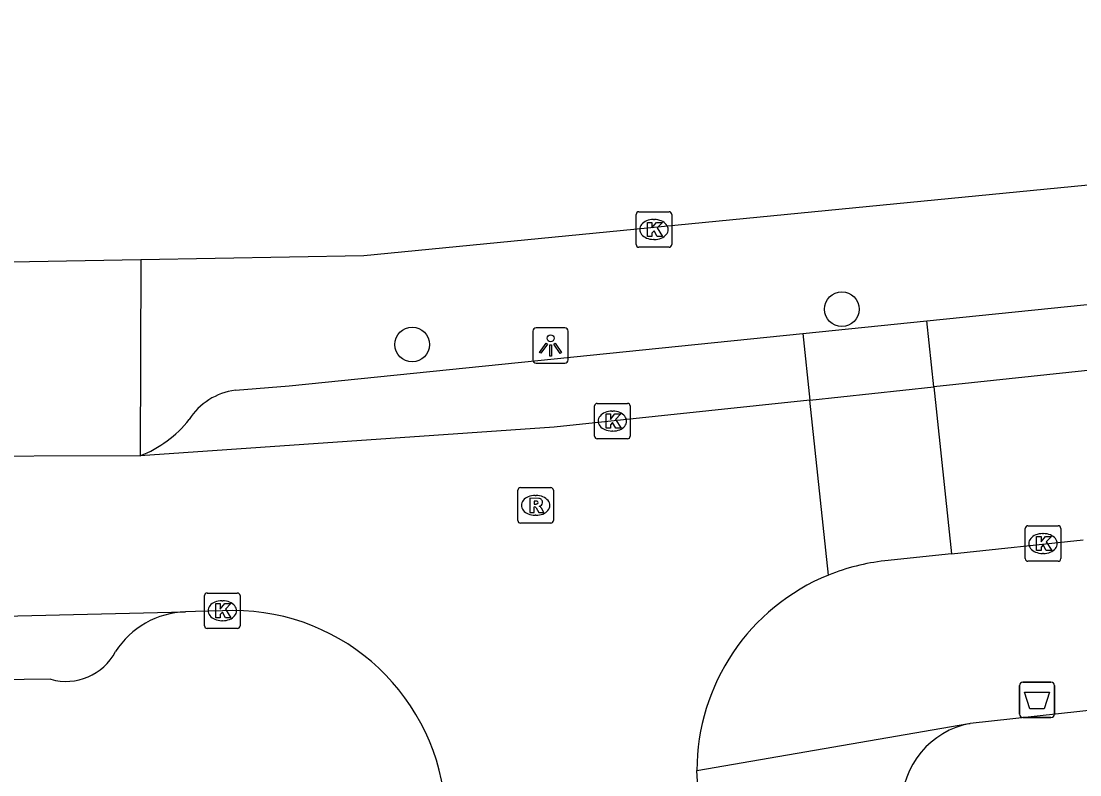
# Model space of a CAD drawing. Extents: x 160026 to 161302, y 384757 to 385701.
# Drawn here: x 161141.18 to 161171.01, y 385228.61 to 385249.85 of the extents above; entities that cross this region are included whole.
import ezdxf

# ---------------------------------------------------------------- set-up
doc = ezdxf.new("R2010")
doc.units = 0
for name, color, linetype in [('IMGEO_Afvalbak', 7, 'Continuous'), ('IMGEO_Boom', 7, 'Continuous'), ('IMGEO_Kolk', 7, 'Continuous'), ('IMGEO_Lichtpunt', 7, 'Continuous'), ('IMGEO_Rijbaan_lokaal_open', 7, 'Continuous'), ('IMGEO_Rioolput', 7, 'Continuous'), ('IMGEO_Voetpad_open', 7, 'Continuous')]:
    doc.layers.add(name, color=color, linetype=linetype)

msp = doc.modelspace()

# ---------------------------------------------------------------- linework, layer by layer
at = {"layer": 'IMGEO_Afvalbak'}
for p, q in [((161169.306, 385230.321), (161169.306, 385231.121)), ((161169.306, 385231.121), (161169.306, 385230.321)), ((161169.406, 385231.221), (161170.196, 385231.221)), ((161170.196, 385231.221), (161169.406, 385231.221)), ((161170.296, 385231.121), (161170.296, 385230.321)), ((161170.296, 385230.321), (161170.296, 385231.121)), ((161170.196, 385230.221), (161169.406, 385230.221)), ((161169.406, 385230.221), (161170.196, 385230.221))]:
    msp.add_line(p, q, dxfattribs=at)
msp.add_lwpolyline([(161169.449, 385230.935), (161170.153, 385230.935), (161170.004, 385230.465), (161169.598, 385230.465), (161169.449, 385230.935)], dxfattribs=at)
for centre, start, end in [((161169.406, 385231.121), 90, 180), ((161169.406, 385231.121), 90, 180), ((161170.196, 385231.121), 0, 90), ((161170.196, 385231.121), 360, 90), ((161169.406, 385230.321), 180, 270), ((161169.406, 385230.321), 180, 270), ((161170.196, 385230.321), 270, 0), ((161170.196, 385230.321), 270, 0)]:
    msp.add_arc(centre, 0.1, start, end, dxfattribs=at)
at = {"layer": 'IMGEO_Boom'}
for centre in [(161164.304, 385241.728), (161152.195, 385240.734)]:
    msp.add_circle(centre, 0.489, dxfattribs=at)
at = {"layer": 'IMGEO_Kolk'}
for p, q in [((161158.506, 385243.549), (161158.506, 385244.401)), ((161158.581, 385244.475), (161159.433, 385244.475)), ((161158.994, 385244.255), (161159.019, 385244.255)), ((161159.507, 385244.401), (161159.507, 385243.549)), ((161159.017, 385243.695), (161158.992, 385243.695)), ((161159.433, 385243.475), (161158.581, 385243.475)), ((161157.336, 385238.15), (161157.336, 385239.002)), ((161157.411, 385239.076), (161158.263, 385239.076)), ((161157.824, 385238.856), (161157.849, 385238.856)), ((161158.337, 385239.002), (161158.337, 385238.15)), ((161157.847, 385238.296), (161157.822, 385238.296)), ((161158.263, 385238.076), (161157.411, 385238.076)), ((161169.471, 385234.7), (161169.471, 385235.552)), ((161169.546, 385235.626), (161170.398, 385235.626)), ((161170.472, 385235.552), (161170.472, 385234.7)), ((161169.959, 385235.406), (161169.984, 385235.406)), ((161169.982, 385234.846), (161169.957, 385234.846)), ((161170.398, 385234.626), (161169.546, 385234.626)), ((161146.343, 385232.806), (161146.343, 385233.658)), ((161146.418, 385233.732), (161147.27, 385233.732)), ((161146.831, 385233.512), (161146.856, 385233.512)), ((161147.344, 385233.658), (161147.344, 385232.806)), ((161146.854, 385232.952), (161146.829, 385232.952)), ((161147.27, 385232.732), (161146.418, 385232.732))]:
    msp.add_line(p, q, dxfattribs=at)
for points in [[(161158.506, 385243.549), (161158.506, 385244.401)], [(161158.581, 385244.475), (161159.433, 385244.475)], [(161159.507, 385244.401), (161159.507, 385243.549)], [(161158.827, 385244.175), (161158.95, 385244.175), (161158.95, 385244.024), (161159.08, 385244.175), (161159.244, 385244.175), (161159.098, 385244.024), (161159.251, 385243.775), (161159.099, 385243.775), (161159.014, 385243.939), (161158.95, 385243.872), (161158.95, 385243.775), (161158.827, 385243.775), (161158.827, 385244.175)], [(161159.433, 385243.475), (161158.581, 385243.475)], [(161157.336, 385238.15), (161157.336, 385239.002)], [(161157.411, 385239.076), (161158.263, 385239.076)], [(161158.337, 385239.002), (161158.337, 385238.15)], [(161157.657, 385238.776), (161157.78, 385238.776), (161157.78, 385238.625), (161157.91, 385238.776), (161158.074, 385238.776), (161157.928, 385238.625), (161158.081, 385238.376), (161157.929, 385238.376), (161157.844, 385238.54), (161157.78, 385238.473), (161157.78, 385238.376), (161157.657, 385238.376), (161157.657, 385238.776)], [(161158.263, 385238.076), (161157.411, 385238.076)], [(161169.471, 385234.7), (161169.471, 385235.552)], [(161169.546, 385235.626), (161170.398, 385235.626)], [(161170.472, 385235.552), (161170.472, 385234.7)], [(161169.792, 385235.326), (161169.915, 385235.326), (161169.915, 385235.175), (161170.045, 385235.326), (161170.209, 385235.326), (161170.063, 385235.175), (161170.216, 385234.926), (161170.064, 385234.926), (161169.979, 385235.09), (161169.915, 385235.023), (161169.915, 385234.926), (161169.792, 385234.926), (161169.792, 385235.326)], [(161170.398, 385234.626), (161169.546, 385234.626)], [(161146.343, 385232.806), (161146.343, 385233.658)], [(161146.418, 385233.732), (161147.27, 385233.732)], [(161147.344, 385233.658), (161147.344, 385232.806)], [(161146.664, 385233.432), (161146.787, 385233.432), (161146.787, 385233.281), (161146.917, 385233.432), (161147.081, 385233.432), (161146.935, 385233.281), (161147.088, 385233.032), (161146.936, 385233.032), (161146.851, 385233.196), (161146.787, 385233.129), (161146.787, 385233.032), (161146.664, 385233.032), (161146.664, 385233.432)], [(161147.27, 385232.732), (161146.418, 385232.732)]]:
    msp.add_lwpolyline(points, dxfattribs=at)
for centre, start, end in [((161158.583, 385244.399), 91.552, 178.448), ((161158.583, 385244.399), 91.552, 178.448), ((161159.431, 385244.399), 1.552, 88.448), ((161159.431, 385244.399), 1.552, 88.448), ((161158.583, 385243.551), 181.552, 268.448), ((161158.583, 385243.551), 181.552, 268.448), ((161159.431, 385243.551), 271.552, 358.448), ((161159.431, 385243.551), 271.552, 358.448), ((161157.413, 385239), 91.552, 178.448), ((161157.413, 385239), 91.552, 178.448), ((161158.261, 385239), 1.552, 88.448), ((161158.261, 385239), 1.552, 88.448), ((161157.413, 385238.152), 181.552, 268.448), ((161157.413, 385238.152), 181.552, 268.448), ((161158.261, 385238.152), 271.552, 358.448), ((161158.261, 385238.152), 271.552, 358.448), ((161169.548, 385235.55), 91.552, 178.448), ((161169.548, 385235.55), 91.552, 178.448), ((161170.396, 385235.55), 1.552, 88.448), ((161170.396, 385235.55), 1.552, 88.448), ((161169.548, 385234.702), 181.552, 268.448), ((161169.548, 385234.702), 181.552, 268.448), ((161170.396, 385234.702), 271.552, 358.448), ((161170.396, 385234.702), 271.552, 358.448), ((161146.42, 385233.656), 91.552, 178.448), ((161146.42, 385233.656), 91.552, 178.448), ((161147.268, 385233.656), 1.552, 88.448), ((161147.268, 385233.656), 1.552, 88.448), ((161146.42, 385232.808), 181.552, 268.448), ((161146.42, 385232.808), 181.552, 268.448), ((161147.268, 385232.808), 271.552, 358.448), ((161147.268, 385232.808), 271.552, 358.448)]:
    msp.add_arc(centre, 0.0765, start, end, dxfattribs=at)
for centre, major_axis, ratio, start_param, end_param in [((161158.993, 385243.975), (-0.387, 0.002), 0.722429, 4.712389, 7.853982), ((161159.018, 385243.975), (-0.39, 0.002), 0.717154, 1.570796, 4.712389), ((161157.823, 385238.576), (-0.387, 0.002), 0.722429, 4.712389, 7.853982), ((161157.848, 385238.576), (-0.39, 0.002), 0.717154, 1.570796, 4.712389), ((161169.958, 385235.126), (-0.387, 0.002), 0.722429, 4.712389, 7.853982), ((161169.983, 385235.126), (-0.39, 0.002), 0.717154, 1.570796, 4.712389), ((161146.83, 385233.232), (-0.387, 0.002), 0.722429, 4.712389, 7.853982), ((161146.855, 385233.232), (-0.39, 0.002), 0.717154, 1.570796, 4.712389)]:
    msp.add_ellipse(centre, major_axis=major_axis, ratio=ratio, start_param=start_param, end_param=end_param, dxfattribs=at)
at = {"layer": 'IMGEO_Lichtpunt'}
for p, q in [((161156.498, 385241.207), (161155.69, 385241.207)), ((161156.498, 385241.207), (161155.69, 385241.207)), ((161155.596, 385241.112), (161155.596, 385240.305)), ((161155.596, 385241.112), (161155.596, 385240.305)), ((161156.592, 385240.305), (161156.592, 385241.112)), ((161156.592, 385240.305), (161156.592, 385241.112)), ((161155.69, 385240.211), (161156.498, 385240.211)), ((161155.69, 385240.211), (161156.498, 385240.211))]:
    msp.add_line(p, q, dxfattribs=at)
for points in [[(161155.97, 385240.776), (161156.009, 385240.748), (161155.821, 385240.486), (161155.783, 385240.513), (161155.97, 385240.776)], [(161156.072, 385240.728), (161156.119, 385240.728), (161156.119, 385240.406), (161156.072, 385240.406), (161156.072, 385240.728)], [(161156.182, 385240.748), (161156.22, 385240.775), (161156.407, 385240.513), (161156.368, 385240.485), (161156.182, 385240.748)]]:
    msp.add_lwpolyline(points, dxfattribs=at)
msp.add_circle((161156.095, 385240.91), 0.0994, dxfattribs=at)
for centre, start, end in [((161155.69, 385241.112), 90, 180), ((161155.69, 385241.112), 90, 180), ((161156.498, 385241.112), 0, 90), ((161156.498, 385241.112), 0, 90), ((161155.69, 385240.305), 180, 270), ((161155.69, 385240.305), 180, 270), ((161156.498, 385240.305), 270, 0), ((161156.498, 385240.305), 270, 360)]:
    msp.add_arc(centre, 0.0946, start, end, dxfattribs=at)
at = {"layer": 'IMGEO_Rijbaan_lokaal_open'}
for points in [[(161212.277, 385244.361), (161166.894, 385239.539)], [(161163.204, 385241.047), (161166.698, 385241.403)], [(161166.894, 385239.539), (161166.698, 385241.403)], [(161163.204, 385241.047), (161163.404, 385239.168)], [(161163.404, 385239.168), (161166.894, 385239.539)], [(161166.894, 385239.539), (161167.391, 385234.836)], [(161163.404, 385239.168), (161156.194, 385238.402), (161144.528, 385237.601)], [(161163.928, 385234.237), (161163.404, 385239.168)], [(161144.528, 385237.601), (161138.536, 385237.58)], [(161167.391, 385234.836), (161171.102, 385235.228)], [(161167.391, 385234.836), (161165.512, 385234.638)], [(161112.579, 385233.945), (161127.927, 385233.275), (161138.31, 385233.023), (161145.807, 385233.2)], [(161146.848, 385233.233), (161146.085, 385233.214), (161145.807, 385233.2)], [(161161.15, 385219.413), (161160.25, 385228.109), (161160.218, 385228.728)]]:
    msp.add_lwpolyline(points, dxfattribs=at)
for centre, radius, start, end in [((161166.169, 385228.715), 5.959, 96.3264, 112.0863), ((161166.163, 385228.728), 5.945, 112.0828, 180.0011), ((161147.146, 385227.239), 6.001, 6.051, 92.8504)]:
    msp.add_arc(centre, radius, start, end, dxfattribs=at)
at = {"layer": 'IMGEO_Rioolput'}
for p, q in [((161155.172, 385235.775), (161155.172, 385236.627)), ((161155.247, 385236.701), (161156.099, 385236.701)), ((161155.66, 385236.481), (161155.685, 385236.481)), ((161156.173, 385236.627), (161156.173, 385235.775)), ((161155.683, 385235.921), (161155.658, 385235.921)), ((161156.099, 385235.701), (161155.247, 385235.701))]:
    msp.add_line(p, q, dxfattribs=at)
for points in [[(161155.172, 385235.775), (161155.172, 385236.627)], [(161155.247, 385236.701), (161156.099, 385236.701)], [(161156.173, 385236.627), (161156.173, 385235.775)], [(161155.761, 385236.399), (161155.509, 385236.401), (161155.509, 385236.001)], [(161155.509, 385236.001), (161155.633, 385236.001), (161155.633, 385236.163), (161155.644, 385236.163)], [(161155.687, 385236.32), (161155.633, 385236.32), (161155.633, 385236.239)], [(161155.633, 385236.239), (161155.685, 385236.239)], [(161155.691, 385236.134), (161155.762, 385236.001), (161155.902, 385236.001), (161155.837, 385236.127)], [(161156.099, 385235.701), (161155.247, 385235.701)]]:
    msp.add_lwpolyline(points, dxfattribs=at)
for centre, radius, start, end in [((161155.249, 385236.625), 0.0765, 91.552, 178.448), ((161155.249, 385236.625), 0.0765, 91.552, 178.448), ((161156.097, 385236.625), 0.0765, 1.552, 88.448), ((161156.097, 385236.625), 0.0765, 1.552, 88.448), ((161155.643, 385236.11), 0.0533, 26.0293, 88.6989), ((161155.669, 385236.428), 0.19, 274.7715, 282.9687), ((161155.693, 385236.224), 0.0964, 77.0061, 93.1865), ((161155.707, 385236.281), 0.0378, 276.6634, 79.6772), ((161155.76, 385236.289), 0.109, 350.3612, 89.416), ((161155.758, 385236.289), 0.112, 277.5842, 350.9817), ((161155.742, 385236.074), 0.108, 29.5134, 73.7905), ((161155.249, 385235.777), 0.0765, 181.552, 268.448), ((161155.249, 385235.777), 0.0765, 181.552, 268.448), ((161156.097, 385235.777), 0.0765, 271.552, 358.448), ((161156.097, 385235.777), 0.0765, 271.552, 358.448)]:
    msp.add_arc(centre, radius, start, end, dxfattribs=at)
for centre, major_axis, ratio, start_param, end_param in [((161155.659, 385236.201), (-0.387, 0.002), 0.722429, 4.712389, 7.853982), ((161155.684, 385236.201), (-0.39, 0.002), 0.717154, 1.570796, 4.712389)]:
    msp.add_ellipse(centre, major_axis=major_axis, ratio=ratio, start_param=start_param, end_param=end_param, dxfattribs=at)
at = {"layer": 'IMGEO_Voetpad_open'}
for points in [[(161144.549, 385243.128), (161150.833, 385243.243), (161173.849, 385245.484), (161214.521, 385249.845)], [(161166.698, 385241.403), (161209.567, 385245.77)], [(161138.263, 385243.013), (161144.549, 385243.128)], [(161144.549, 385243.128), (161144.528, 385237.601)], [(161147.212, 385239.445), (161148.728, 385239.572), (161163.204, 385241.047)], [(161142.01, 385231.3), (161139.001, 385231.265), (161130.811, 385231.453), (161115.396, 385232.137)], [(161172.291, 385230.534), (161167.922, 385230.057)], [(161160.218, 385228.728), (161167.881, 385230.054), (161167.922, 385230.057)]]:
    msp.add_lwpolyline(points, dxfattribs=at)
for centre, radius, start, end in [((161147.443, 385237.642), 1.818, 97.3121, 147.5563), ((161143.368, 385240.625), 3.239, 290.9942, 321.6895), ((161145.879, 385230.776), 2.425, 91.7067, 147.4383), ((161142.437, 385232.825), 1.584, 254.354, 331.9825), ((161168.351, 385227.731), 2.365, 100.446, 180.0108)]:
    msp.add_arc(centre, radius, start, end, dxfattribs=at)

doc.saveas('drawing.dxf')
